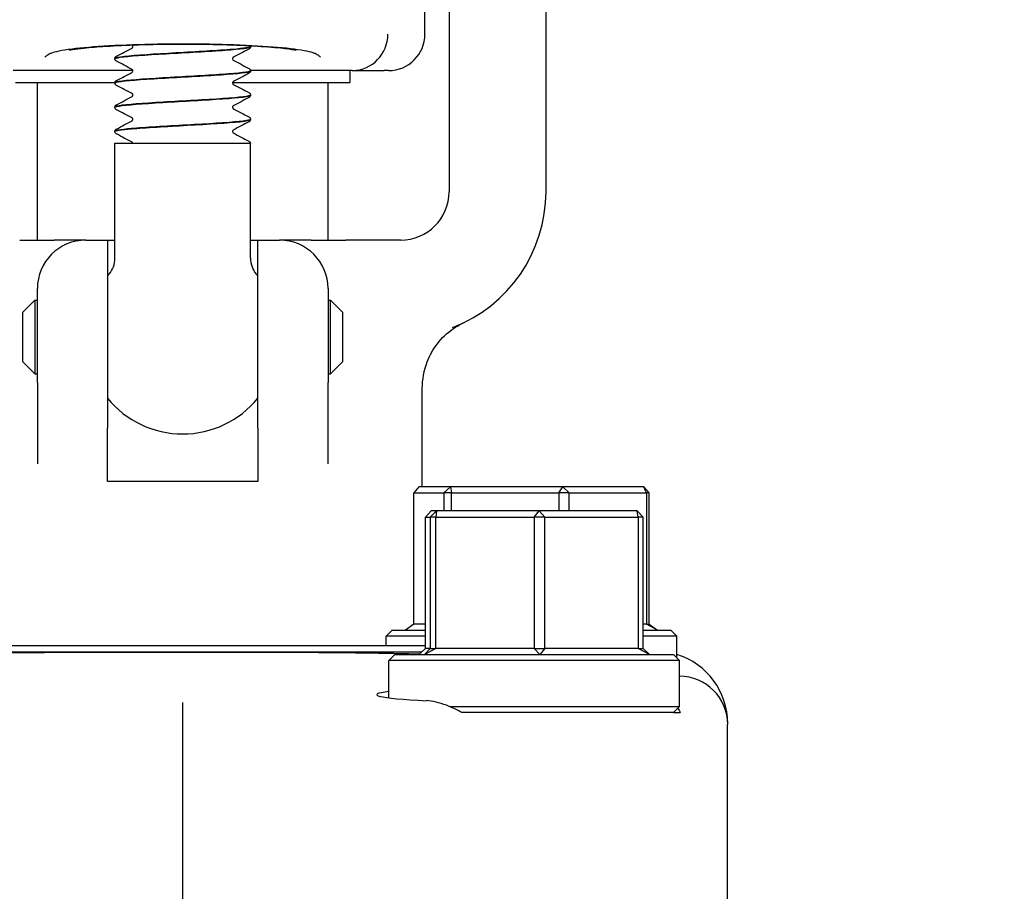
# Model space of a CAD drawing. Header units: inches. Extents: x 24 to 1128, y -94 to 748.
# Tile 411 of 546: x 936.77 to 939.31, y 260.01 to 262.26. Entities that reach past the tile are written whole.
import ezdxf

# ---------------------------------------------------------------- set-up
doc = ezdxf.new("R2010")
doc.units = ezdxf.units.IN
doc.header["$LTSCALE"] = 32
doc.header["$MEASUREMENT"] = 0
doc.layers.add('Visible (ANSI)', color=7, linetype='Continuous', lineweight=30)

msp = doc.modelspace()

# ---------------------------------------------------------------- linework, layer by layer
at = {"layer": 'Visible (ANSI)'}
for p, q in [((937.87916, 262.93787), (937.87916, 261.81287)), ((938.12916, 261.81287), (938.12916, 262.93787)), ((937.81666, 262.21912), (937.81666, 262.40662)), ((937.36666, 262.18679), (937.36666, 262.18741)), ((937.01666, 262.15551), (937.01666, 262.15613)), ((937.06292, 262.12537), (936.75454, 262.12537)), ((937.62879, 262.12537), (937.36662, 262.12537)), ((937.36666, 262.12422), (937.36666, 262.12485)), ((937.62291, 262.12537), (937.62291, 262.09412)), ((937.62879, 262.12537), (937.71149, 262.12537)), ((937.72291, 262.12537), (937.71149, 262.12537)), ((936.76041, 262.09412), (937.01671, 262.09412)), ((936.81666, 261.68787), (936.81666, 262.09412)), ((937.01666, 262.09294), (937.01666, 262.09356)), ((937.32041, 262.09412), (937.62291, 262.09412)), ((937.56666, 261.68787), (937.56666, 262.09412)), ((937.36666, 262.06166), (937.36666, 262.06228)), ((937.01666, 262.03038), (937.01666, 262.031)), ((937.36666, 261.9991), (937.36666, 261.99972)), ((937.01666, 261.96782), (937.01666, 261.96844)), ((937.01666, 261.93787), (937.36666, 261.93787)), ((937.01666, 261.64098), (937.01666, 261.93787)), ((937.36666, 261.64098), (937.36666, 261.93787)), ((936.77108, 261.68787), (936.86001, 261.68787)), ((936.94166, 261.68787), (936.86001, 261.68787)), ((936.94166, 261.68787), (936.99791, 261.68787)), ((936.99791, 261.68787), (937.01666, 261.68787)), ((936.99791, 261.68787), (936.99791, 261.20295)), ((937.36666, 261.68787), (937.38541, 261.68787)), ((937.38541, 261.68787), (937.44166, 261.68787)), ((937.38541, 261.20295), (937.38541, 261.68787)), ((937.52331, 261.68787), (937.44166, 261.68787)), ((937.52331, 261.68787), (937.61225, 261.68787)), ((937.75416, 261.68787), (937.61225, 261.68787)), ((936.81666, 261.32041), (936.81666, 261.56287)), ((937.56666, 261.56287), (937.56666, 261.32041)), ((936.77916, 261.50162), (936.81041, 261.53287)), ((936.81041, 261.53287), (936.81041, 261.34287)), ((936.81041, 261.53287), (936.81666, 261.53287)), ((937.56666, 261.53287), (937.57291, 261.53287)), ((937.60416, 261.50162), (937.57291, 261.53287)), ((937.57291, 261.34287), (937.57291, 261.53287)), ((936.77916, 261.37412), (936.77916, 261.50162)), ((937.60416, 261.50162), (937.60416, 261.37412)), ((936.77916, 261.37412), (936.81041, 261.34287)), ((937.60416, 261.37412), (937.57291, 261.34287)), ((936.81041, 261.34287), (936.81666, 261.34287)), ((937.56666, 261.34287), (937.57291, 261.34287)), ((936.81666, 261.32041), (936.81666, 261.11076)), ((937.56666, 261.11076), (937.56666, 261.32041)), ((937.80916, 261.30533), (937.80916, 261.05162)), ((936.99791, 261.06481), (936.99791, 261.20295)), ((937.38541, 261.20295), (937.38541, 261.06481)), ((937.38541, 261.06481), (936.99791, 261.06481)), ((937.80143, 261.05162), (937.78818, 261.036)), ((937.78818, 260.69725), (937.78818, 261.036)), ((937.78818, 261.036), (937.8657, 261.036)), ((937.88252, 261.05162), (937.80143, 261.05162)), ((937.8657, 261.036), (937.88252, 261.05162)), ((937.88507, 261.036), (937.8657, 261.036)), ((937.8657, 261.036), (937.8657, 260.98912)), ((937.88252, 261.05162), (937.88507, 261.036)), ((938.17276, 261.05162), (937.88252, 261.05162)), ((937.88507, 260.98912), (937.88507, 261.036)), ((937.88507, 261.036), (938.1625, 261.036)), ((938.1625, 261.036), (938.17276, 261.05162)), ((938.18855, 261.036), (938.1625, 261.036)), ((938.1625, 261.036), (938.1625, 260.98912)), ((938.17276, 261.05162), (938.18855, 261.036)), ((938.3819, 261.05162), (938.17276, 261.05162)), ((938.18855, 260.98912), (938.18855, 261.036)), ((938.18855, 261.036), (938.38847, 261.036)), ((938.38847, 261.036), (938.3819, 261.05162)), ((938.3819, 261.05162), (938.39515, 261.036)), ((938.39515, 261.036), (938.38847, 261.036)), ((938.38847, 261.036), (938.38847, 260.69725)), ((938.39515, 260.69725), (938.39515, 261.036)), ((937.83316, 260.98912), (937.81784, 260.9735)), ((937.83037, 260.9735), (937.84627, 260.98912)), ((937.84627, 260.98912), (937.83316, 260.98912)), ((937.84627, 260.98912), (937.84491, 260.9735)), ((938.11194, 260.98912), (937.84627, 260.98912)), ((938.09887, 260.9735), (938.11194, 260.98912)), ((938.11194, 260.98912), (938.12591, 260.9735)), ((938.36452, 260.98912), (938.11194, 260.98912)), ((938.36735, 260.9735), (938.36452, 260.98912)), ((938.36452, 260.98912), (938.37984, 260.9735)), ((937.81784, 260.63475), (937.81784, 260.9735)), ((937.81784, 260.9735), (937.83037, 260.9735)), ((937.84491, 260.9735), (937.83037, 260.9735)), ((937.83037, 260.9735), (937.83037, 260.63475)), ((937.84491, 260.63475), (937.84491, 260.9735)), ((937.84491, 260.9735), (938.09887, 260.9735)), ((938.12591, 260.9735), (938.09887, 260.9735)), ((938.09887, 260.9735), (938.09887, 260.63475)), ((938.12591, 260.63475), (938.12591, 260.9735)), ((938.12591, 260.9735), (938.36735, 260.9735)), ((938.37984, 260.9735), (938.36735, 260.9735)), ((938.36735, 260.9735), (938.36735, 260.63475)), ((938.37984, 260.63475), (938.37984, 260.9735)), ((937.73229, 260.68162), (937.71666, 260.666)), ((937.73229, 260.68162), (937.81784, 260.68162)), ((937.78818, 260.69725), (937.76646, 260.68162)), ((937.81784, 260.69725), (937.78818, 260.69725)), ((938.38847, 260.69725), (938.37984, 260.69725)), ((938.37984, 260.68162), (938.45104, 260.68162)), ((938.41686, 260.68162), (938.38847, 260.69725)), ((938.38847, 260.69725), (938.39515, 260.69725)), ((938.39515, 260.69725), (938.41686, 260.68162)), ((938.45104, 260.68162), (938.46666, 260.666)), ((937.81784, 260.666), (937.71666, 260.666)), ((937.71666, 260.641), (937.71666, 260.666)), ((938.46666, 260.666), (938.37984, 260.666)), ((938.46666, 260.61068), (938.46666, 260.666)), ((937.81784, 260.641), (936.58836, 260.641)), ((937.19156, 260.62537), (936.60146, 260.62537)), ((937.80783, 260.62537), (937.19156, 260.62537)), ((937.81784, 260.63475), (937.80115, 260.61912)), ((937.81583, 260.61912), (937.83037, 260.63475)), ((937.84491, 260.63475), (937.81583, 260.61912)), ((937.83037, 260.63475), (937.81784, 260.63475)), ((937.83037, 260.63475), (937.84491, 260.63475)), ((938.09887, 260.63475), (937.84491, 260.63475)), ((938.11352, 260.61912), (938.09887, 260.63475)), ((938.09887, 260.63475), (938.12591, 260.63475)), ((938.12591, 260.63475), (938.11352, 260.61912)), ((938.36735, 260.63475), (938.12591, 260.63475)), ((938.39653, 260.61912), (938.36735, 260.63475)), ((938.36735, 260.63475), (938.37984, 260.63475)), ((938.37984, 260.63475), (938.39653, 260.61912)), ((937.73947, 260.61912), (937.72384, 260.6035)), ((938.47384, 260.6035), (937.72384, 260.6035)), ((937.72384, 260.50714), (937.72384, 260.6035)), ((937.73947, 260.61912), (938.45822, 260.61912)), ((938.45822, 260.61912), (938.47384, 260.6035)), ((938.47384, 260.48475), (938.47384, 260.6035)), ((937.19166, 260.3705), (937.19166, 260.49544)), ((937.88013, 260.48475), (938.47384, 260.48475)), ((938.45822, 260.46912), (938.47384, 260.48475)), ((938.45822, 260.46912), (938.01055, 260.46912)), ((938.45822, 260.46912), (938.47561, 260.46912)), ((938.59791, 260.44127), (938.59791, 260.43857)), ((938.59791, 259.9535), (938.59791, 260.43857)), ((937.19166, 259.9535), (937.19166, 260.3705))]:
    msp.add_line(p, q, dxfattribs=at)
for centre, radius, start, end in [((948.19166, 268.06287), 19, 184.339024, 244.770171), ((948.19166, 268.06287), 18.75, 184.396991, 246.443536), ((937.72291, 262.21912), 0.09375, 270, 0), ((937.75416, 261.81287), 0.125, 270, 0), ((937.75416, 261.81287), 0.375, 290.89571, 0), ((936.94166, 261.56287), 0.125, 90, 180), ((937.44166, 261.56287), 0.125, 0, 90), ((936.95416, 261.64098), 0.0625, 319.4642, 0), ((937.42916, 261.64098), 0.0625, 180, 220.5358), ((937.19166, 261.43787), 0.25, 139.4642, 140.80503), ((937.19166, 261.43787), 0.25, 39.19497, 40.5358), ((937.19166, 261.43787), 0.25, 219.19497, 320.80503)]:
    msp.add_arc(centre, radius, start, end, dxfattribs=at)
for centre, major_axis, ratio, start_param, end_param in [((937.62965, 262.21912), (0.01834, 0.09202), 0.976791, 3.3518573, 4.9046798), ((937.40296, 262.21912), (0.24503, -0.08795), 0.1325254, 5.9294735, 5.9474474), ((938.40876, 260.4402), (-0.18003, -0.0586), 0.9903423, 2.829736, 4.0894164), ((938.47181, 260.4377), (0.1175, 0.04626), 0.9899206, 5.9115734, 7.4662658), ((938.09884, 260.51533), (0.40625, 0), 0.0524078, 2.7468015, 3.9572242)]:
    msp.add_ellipse(centre, major_axis=major_axis, ratio=ratio, start_param=start_param, end_param=end_param, dxfattribs=at)
for points, knots in [([(938.81164, 264.04138), (938.83523, 264.00498), (938.85907, 263.96883), (938.88317, 263.93291), (938.93905, 263.8496), (938.99653, 263.76722), (939.05551, 263.68585), (939.06506, 263.67267), (939.07465, 263.65952), (939.08428, 263.64639), (939.14484, 263.56386), (939.20695, 263.48237), (939.27051, 263.40202), (939.28086, 263.38892), (939.29126, 263.37586), (939.30169, 263.36283), (939.41313, 263.22361), (939.52892, 263.08784), (939.64851, 262.95584), (939.67802, 262.92327), (939.70777, 262.89093), (939.73773, 262.85882), (939.74973, 262.84596), (939.76177, 262.83314), (939.77383, 262.82036), (939.84441, 262.74561), (939.91619, 262.67216), (939.98905, 262.60004), (940.00168, 262.58754), (940.01435, 262.57508), (940.02704, 262.56266), (940.11823, 262.47345), (940.21105, 262.38633), (940.30527, 262.30138), (940.35214, 262.25913), (940.39949, 262.21729), (940.44728, 262.1759), (940.47298, 262.15363), (940.49882, 262.1315), (940.52477, 262.10949), (940.53791, 262.09836), (940.55108, 262.08725), (940.56428, 262.07618), (940.64451, 262.0089), (940.72587, 261.94289), (940.80826, 261.87819), (940.8216, 261.86771), (940.83497, 261.85726), (940.84837, 261.84685), (941.0291, 261.70641), (941.21469, 261.57224), (941.40416, 261.44457), (941.41783, 261.43536), (941.43151, 261.42619), (941.44522, 261.41705), (941.53457, 261.35746), (941.62475, 261.29932), (941.71566, 261.24264), (941.72931, 261.23413), (941.74296, 261.22566), (941.75664, 261.21722), (941.85309, 261.1577), (941.95033, 261.09981), (942.04825, 261.04358), (942.14455, 260.98827), (942.2418, 260.93438), (942.33993, 260.88194), (942.353, 260.87495), (942.36609, 260.86799), (942.37919, 260.86105), (942.45205, 260.82249), (942.52537, 260.78472), (942.59912, 260.74775), (942.61632, 260.73914), (942.63353, 260.73056), (942.65077, 260.72203), (942.66356, 260.71571), (942.67635, 260.70941), (942.68916, 260.70313), (942.88691, 260.60621), (943.0876, 260.51504), (943.29046, 260.42973), (943.30251, 260.42467), (943.31456, 260.41962), (943.32661, 260.4146), (943.42348, 260.37424), (943.52082, 260.33522), (943.61857, 260.29754), (943.63003, 260.29312), (943.6415, 260.28872), (943.65298, 260.28433), (943.76761, 260.24054), (943.8828, 260.19858), (943.99843, 260.15844), (944.09496, 260.12493), (944.19196, 260.09263), (944.28939, 260.06154), (944.29921, 260.05841), (944.30903, 260.05529), (944.31885, 260.05219), (944.36953, 260.03616), (944.42032, 260.02046), (944.47122, 260.00509), (944.52449, 259.989), (944.57787, 259.97327), (944.63137, 259.9579), (944.64035, 259.95532), (944.64934, 259.95275), (944.65833, 259.95019), (944.87938, 259.88723), (945.10229, 259.8304), (945.32654, 259.77971), (945.33393, 259.77803), (945.34133, 259.77637), (945.34873, 259.77471), (945.45852, 259.7501), (945.56862, 259.72695), (945.67897, 259.70527), (945.68559, 259.70397), (945.69221, 259.70267), (945.69884, 259.70138), (945.82239, 259.67731), (945.94625, 259.65508), (946.07033, 259.63468), (946.17153, 259.61804), (946.27295, 259.6026), (946.37454, 259.58837), (946.37958, 259.58767), (946.38462, 259.58696), (946.38966, 259.58626), (946.49851, 259.57115), (946.60755, 259.55742), (946.71675, 259.54507), (946.72093, 259.5446), (946.72512, 259.54412), (946.72931, 259.54365), (946.95409, 259.51846), (947.1795, 259.49911), (947.40515, 259.4856), (947.40745, 259.48546), (947.40976, 259.48532), (947.41206, 259.48519), (947.52486, 259.47849), (947.63773, 259.47325), (947.75068, 259.46947), (947.75195, 259.46943), (947.75323, 259.46938), (947.75451, 259.46934), (947.90263, 259.46442), (948.05086, 259.462), (948.19908, 259.46209), (948.27956, 259.46213), (948.36004, 259.46291), (948.44052, 259.46443), (948.44124, 259.46445), (948.44196, 259.46446), (948.44268, 259.46448), (948.55626, 259.46664), (948.66983, 259.47028), (948.78334, 259.47538), (948.78505, 259.47546), (948.78676, 259.47554), (948.78848, 259.47561), (949.01505, 259.4859), (949.24137, 259.50204), (949.46708, 259.52406), (949.47072, 259.52442), (949.47436, 259.52477), (949.478, 259.52513), (949.58797, 259.53595), (949.6978, 259.54817), (949.80745, 259.56178), (949.81198, 259.56234), (949.81651, 259.56291), (949.82104, 259.56347), (949.98995, 259.58462), (950.15841, 259.60909), (950.32627, 259.63687), (950.37852, 259.64552), (950.43074, 259.65449), (950.48291, 259.66379), (950.48915, 259.6649), (950.49539, 259.66602), (950.50163, 259.66714), (950.60705, 259.68609), (950.71229, 259.70637), (950.81727, 259.72799), (950.82435, 259.72944), (950.83143, 259.73091), (950.83851, 259.73238), (951.05289, 259.77689), (951.26625, 259.82697), (951.47824, 259.88265), (951.48689, 259.88493), (951.49553, 259.88721), (951.50417, 259.8895), (951.60453, 259.91609), (951.70457, 259.94394), (951.80423, 259.97305), (951.81359, 259.97578), (951.82294, 259.97852), (951.83229, 259.98128), (951.85878, 259.98908), (951.88523, 259.99697), (951.91166, 260.00495), (952.07482, 260.05422), (952.23689, 260.10687), (952.39763, 260.16287), (952.41346, 260.16838), (952.42928, 260.17393), (952.4451, 260.17952), (952.45589, 260.18333), (952.46668, 260.18716), (952.47746, 260.191), (952.57187, 260.22464), (952.66595, 260.25949), (952.75965, 260.29557), (952.77106, 260.29996), (952.78246, 260.30437), (952.79386, 260.3088), (952.98984, 260.38496), (953.18408, 260.46645), (953.37598, 260.55326), (953.38822, 260.55879), (953.40044, 260.56434), (953.41265, 260.56992), (953.50121, 260.61035), (953.58926, 260.65192), (953.67674, 260.69461), (953.68931, 260.70074), (953.70187, 260.70689), (953.71441, 260.71307), (953.73772, 260.72455), (953.76098, 260.73611), (953.78421, 260.74775), (953.94971, 260.83071), (954.11307, 260.91772), (954.2739, 261.00871), (954.28725, 261.01626), (954.30058, 261.02383), (954.31389, 261.03144), (954.32435, 261.03742), (954.33481, 261.04341), (954.34525, 261.04942), (954.42032, 261.09265), (954.49504, 261.13687), (954.56931, 261.18206), (954.58302, 261.19041), (954.59672, 261.19878), (954.6104, 261.20719), (954.79019, 261.31771), (954.96726, 261.43393), (955.14069, 261.55565), (955.1544, 261.56527), (955.16808, 261.57493), (955.18174, 261.58461), (955.26042, 261.64041), (955.33833, 261.69735), (955.4154, 261.75539), (955.42891, 261.76556), (955.44239, 261.77577), (955.45584, 261.78601), (955.62013, 261.91105), (955.78045, 262.04113), (955.93605, 262.1759), (955.93733, 262.17701), (955.93861, 262.17812), (955.93989, 262.17923), (955.95299, 262.19059), (955.96606, 262.20198), (955.97909, 262.2134), (956.01508, 262.24496), (956.05082, 262.27676), (956.08629, 262.30881), (956.12062, 262.33983), (956.15476, 262.37114), (956.18871, 262.40274), (956.20167, 262.41481), (956.21461, 262.42692), (956.22752, 262.43908), (956.37579, 262.57868), (956.52019, 262.72378), (956.65981, 262.87409), (956.67196, 262.88716), (956.68407, 262.90028), (956.69614, 262.91344), (956.70879, 262.92721), (956.72139, 262.94103), (956.73395, 262.95489), (956.78364, 263.00971), (956.83268, 263.0652), (956.88105, 263.12134), (956.89261, 263.13476), (956.90413, 263.14822), (956.91562, 263.16172), (957.05209, 263.32208), (957.18312, 263.48782), (957.30749, 263.65792), (957.31728, 263.67132), (957.32704, 263.68475), (957.33675, 263.69819), (957.39474, 263.77851), (957.45119, 263.85969), (957.50603, 263.94166), (957.50716, 263.94336), (957.5083, 263.94506), (957.50943, 263.94675), (957.51833, 263.96008), (957.5272, 263.97344), (957.53603, 263.98683), (957.65561, 264.16816), (957.76868, 264.35534), (957.87405, 264.54753), (957.88092, 264.56007), (957.88777, 264.57263), (957.89457, 264.58521), (957.94339, 264.67541), (957.99052, 264.7667), (958.03584, 264.85898), (958.04159, 264.87069), (958.04732, 264.88241), (958.05301, 264.89415), (958.1488, 265.09169), (958.23631, 265.29366), (958.31474, 265.49905), (958.31857, 265.5091), (958.32239, 265.51916), (958.32618, 265.52922), (958.36316, 265.62733), (958.39806, 265.7262), (958.43083, 265.82571), (958.43397, 265.83526), (958.43709, 265.84481), (958.44019, 265.85436), (958.44579, 265.8716), (958.45132, 265.88885), (958.45679, 265.90612), (958.47008, 265.94811), (958.48301, 265.99027), (958.49558, 266.0326), (958.54087, 266.1852), (958.58142, 266.34015), (958.61669, 266.49595), (958.61827, 266.50296), (958.61985, 266.50997), (958.62141, 266.51698), (958.62946, 266.55306), (958.63724, 266.58919), (958.64473, 266.62537)], [0.03350674, 0.03350674, 0.03350674, 0.03350674, 0.03564292, 0.03564292, 0.03564292, 0.04059787, 0.04059787, 0.04059787, 0.04140037, 0.04140037, 0.04140037, 0.04644658, 0.04644658, 0.04644658, 0.04726876, 0.04726876, 0.04726876, 0.05605107, 0.05605107, 0.05605107, 0.05821828, 0.05821828, 0.05821828, 0.059086, 0.059086, 0.059086, 0.06416058, 0.06416058, 0.06416058, 0.06504037, 0.06504037, 0.06504037, 0.07135886, 0.07135886, 0.07135886, 0.07450229, 0.07450229, 0.07450229, 0.07619289, 0.07619289, 0.07619289, 0.07704876, 0.07704876, 0.07704876, 0.08225092, 0.08225092, 0.08225092, 0.08309349, 0.08309349, 0.08309349, 0.09445857, 0.09445857, 0.09445857, 0.09527839, 0.09527839, 0.09527839, 0.10062194, 0.10062194, 0.10062194, 0.10142379, 0.10142379, 0.10142379, 0.10707894, 0.10707894, 0.10707894, 0.11264089, 0.11264089, 0.11264089, 0.11338189, 0.11338189, 0.11338189, 0.11750204, 0.11750204, 0.11750204, 0.1184626, 0.1184626, 0.1184626, 0.11917474, 0.11917474, 0.11917474, 0.13017128, 0.13017128, 0.13017128, 0.13082405, 0.13082405, 0.13082405, 0.1360682, 0.1360682, 0.1360682, 0.13668335, 0.13668335, 0.13668335, 0.14282815, 0.14282815, 0.14282815, 0.1479581, 0.1479581, 0.1479581, 0.14847491, 0.14847491, 0.14847491, 0.15114079, 0.15114079, 0.15114079, 0.1539306, 0.1539306, 0.1539306, 0.15439904, 0.15439904, 0.15439904, 0.16591892, 0.16591892, 0.16591892, 0.16629894, 0.16629894, 0.16629894, 0.1719367, 0.1719367, 0.1719367, 0.17227513, 0.17227513, 0.17227513, 0.17858569, 0.17858569, 0.17858569, 0.1837328, 0.1837328, 0.1837328, 0.18398819, 0.18398819, 0.18398819, 0.18950205, 0.18950205, 0.18950205, 0.18971353, 0.18971353, 0.18971353, 0.20106252, 0.20106252, 0.20106252, 0.20117839, 0.20117839, 0.20117839, 0.20685176, 0.20685176, 0.20685176, 0.20691593, 0.20691593, 0.20691593, 0.21435612, 0.21435612, 0.21435612, 0.21839559, 0.21839559, 0.21839559, 0.21843173, 0.21843173, 0.21843173, 0.22413326, 0.22413326, 0.22413326, 0.22421939, 0.22421939, 0.22421939, 0.23560043, 0.23560043, 0.23560043, 0.23578385, 0.23578385, 0.23578385, 0.2413296, 0.2413296, 0.2413296, 0.2415588, 0.2415588, 0.2415588, 0.25010325, 0.25010325, 0.25010325, 0.25276307, 0.25276307, 0.25276307, 0.25308125, 0.25308125, 0.25308125, 0.25845735, 0.25845735, 0.25845735, 0.25881993, 0.25881993, 0.25881993, 0.26980072, 0.26980072, 0.26980072, 0.27024854, 0.27024854, 0.27024854, 0.2754498, 0.2754498, 0.2754498, 0.27593824, 0.27593824, 0.27593824, 0.27732147, 0.27732147, 0.27732147, 0.2858608, 0.2858608, 0.2858608, 0.28670189, 0.28670189, 0.28670189, 0.28727583, 0.28727583, 0.28727583, 0.29230046, 0.29230046, 0.29230046, 0.29291216, 0.29291216, 0.29291216, 0.30343197, 0.30343197, 0.30343197, 0.30410255, 0.30410255, 0.30410255, 0.30896479, 0.30896479, 0.30896479, 0.3096632, 0.3096632, 0.3096632, 0.31096103, 0.31096103, 0.31096103, 0.32020949, 0.32020949, 0.32020949, 0.32097697, 0.32097697, 0.32097697, 0.32158019, 0.32158019, 0.32158019, 0.32591781, 0.32591781, 0.32591781, 0.32671868, 0.32671868, 0.32671868, 0.337242, 0.337242, 0.337242, 0.33807359, 0.33807359, 0.33807359, 0.34286378, 0.34286378, 0.34286378, 0.34370347, 0.34370347, 0.34370347, 0.35395551, 0.35395551, 0.35395551, 0.35403999, 0.35403999, 0.35403999, 0.35490357, 0.35490357, 0.35490357, 0.35728849, 0.35728849, 0.35728849, 0.35959697, 0.35959697, 0.35959697, 0.36047869, 0.36047869, 0.36047869, 0.37060705, 0.37060705, 0.37060705, 0.37148821, 0.37148821, 0.37148821, 0.372411, 0.372411, 0.372411, 0.37606035, 0.37606035, 0.37606035, 0.37693288, 0.37693288, 0.37693288, 0.38730039, 0.38730039, 0.38730039, 0.38811707, 0.38811707, 0.38811707, 0.39299388, 0.39299388, 0.39299388, 0.39309479, 0.39309479, 0.39309479, 0.39388719, 0.39388719, 0.39388719, 0.40461669, 0.40461669, 0.40461669, 0.4053167, 0.4053167, 0.4053167, 0.4103358, 0.4103358, 0.4103358, 0.41097263, 0.41097263, 0.41097263, 0.42168823, 0.42168823, 0.42168823, 0.42221248, 0.42221248, 0.42221248, 0.42732275, 0.42732275, 0.42732275, 0.42781281, 0.42781281, 0.42781281, 0.42869678, 0.42869678, 0.42869678, 0.43084585, 0.43084585, 0.43084585, 0.43859374, 0.43859374, 0.43859374, 0.43894214, 0.43894214, 0.43894214, 0.44073514, 0.44073514, 0.44073514, 0.44073514]), ([(937.53183, 262.16964), (937.52259, 262.1735), (937.50483, 262.17716), (937.45424, 262.18367), (937.4219, 262.18646), (937.34676, 262.19082), (937.30469, 262.19233), (937.21624, 262.19389), (937.17072, 262.19391), (937.08215, 262.19244), (937.03995, 262.19096), (936.96439, 262.18668), (936.93175, 262.18393), (936.87957, 262.17737), (936.86101, 262.17361), (936.85149, 262.16964)], [0, 0, 0, 0, 0.344205, 0.344205, 0.6883035, 0.6883035, 1.0322227, 1.0322227, 1.3758839, 1.3758839, 1.7193458, 1.7193458, 2.0628667, 2.0628667, 2.4173808, 2.4173808, 2.4173808, 2.4173808]), ([(936.89923, 262.17827), (936.89923, 262.17827), (936.89938, 262.17831), (936.90077, 262.17861), (936.90395, 262.17922), (936.91525, 262.18097), (936.92507, 262.18224), (936.95266, 262.1851), (936.97189, 262.18668), (937.019, 262.18964), (937.04757, 262.19095), (937.10972, 262.19287), (937.14423, 262.19344), (937.21349, 262.19367), (937.24853, 262.19332), (937.31525, 262.19173), (937.34646, 262.19051), (937.40149, 262.18744), (937.42518, 262.18562), (937.46032, 262.18207), (937.47323, 262.18026), (937.48191, 262.17873), (937.48334, 262.17844), (937.48401, 262.17829), (937.48409, 262.17827), (937.48409, 262.17827)], [-3.9197905, -3.9197905, -3.9197905, -3.9197905, -3.8923457, -3.8923457, -3.779618, -3.779618, -3.6122028, -3.6122028, -3.3893232, -3.3893232, -3.1324583, -3.1324583, -2.8590136, -2.8590136, -2.5819763, -2.5819763, -2.308624, -2.308624, -2.0477624, -2.0477624, -1.8214592, -1.8214592, -1.7487926, -1.7487926, -1.7289388, -1.7289388, -1.7289388, -1.7289388]), ([(937.01698, 262.15548), (937.01687, 262.15681), (937.02132, 262.15815), (937.03045, 262.15948), (937.05143, 262.16255), (937.09664, 262.16562), (937.14893, 262.16869), (937.20122, 262.17176), (937.25938, 262.17483), (937.30138, 262.17789), (937.34197, 262.18086), (937.36656, 262.18382), (937.36666, 262.18679)], [-84.8257107, -84.8257107, -84.8257107, -84.8257107, -84.4233738, -84.4233738, -84.4233738, -83.4988671, -83.4988671, -83.4988671, -82.5745653, -82.5745653, -82.5745653, -81.681409, -81.681409, -81.681409, -81.681409]), ([(937.36653, 262.18743), (937.36638, 262.18496), (937.34991, 262.18248), (937.32039, 262.18), (937.28366, 262.17691), (937.22763, 262.17383), (937.17371, 262.17074), (937.11984, 262.16766), (937.06937, 262.16458), (937.04154, 262.1615), (937.02536, 262.15971), (937.01706, 262.15792), (937.01698, 262.15613)], [75.3955147, 75.3955147, 75.3955147, 75.3955147, 76.1425075, 76.1425075, 76.1425075, 77.0718173, 77.0718173, 77.0718173, 78.0001054, 78.0001054, 78.0001054, 78.5398163, 78.5398163, 78.5398163, 78.5398163]), ([(937.063, 262.1871), (937.063, 262.1883), (937.0625, 262.18943), (937.0617, 262.1905), (937.06142, 262.19072), (937.06121, 262.19087), (937.06118, 262.19089), (937.06118, 262.19089)], [0, 0, 0, 0, 0.02017106, 0.02017106, 0.036592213, 0.036592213, 0.045399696, 0.045399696, 0.045399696, 0.045399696]), ([(937.06118, 262.18331), (937.06122, 262.18333), (937.0614, 262.18343), (937.06195, 262.18401), (937.06226, 262.18439), (937.06279, 262.18553), (937.063, 262.18631), (937.063, 262.1871)], [0.006616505, 0.006616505, 0.006616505, 0.006616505, 0.024017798, 0.024017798, 0.03673453, 0.03673453, 0.049915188, 0.049915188, 0.049915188, 0.049915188]), ([(937.36666, 262.18676), (937.3666, 262.18548), (937.36613, 262.18428), (937.36502, 262.18262), (937.36443, 262.18208), (937.36339, 262.18128), (937.36292, 262.181), (937.36245, 262.18075)], [0, 0, 0, 0, 0.017960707, 0.017960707, 0.035135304, 0.035135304, 0.051182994, 0.051182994, 0.051182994, 0.051182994]), ([(936.85149, 262.16964), (936.85099, 262.16943), (936.8505, 262.16922), (936.84796, 262.1681), (936.84609, 262.16717), (936.84166, 262.16468), (936.83944, 262.1631), (936.83722, 262.16108), (936.83675, 262.16061), (936.83628, 262.16009), (936.83623, 262.16004), (936.83619, 262.15998)], [0.05166308, 0.05166308, 0.05166308, 0.05166308, 0.07036558, 0.07036558, 0.15060424, 0.15060424, 0.28322209, 0.28322209, 0.32342002, 0.32342002, 0.3282584, 0.3282584, 0.3282584, 0.3282584]), ([(937.01666, 262.15615), (937.01672, 262.15743), (937.0172, 262.15863), (937.0183, 262.16029), (937.0189, 262.16083), (937.01994, 262.16164), (937.02041, 262.16192), (937.02087, 262.16216)], [0, 0, 0, 0, 0.017960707, 0.017960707, 0.035135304, 0.035135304, 0.051182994, 0.051182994, 0.051182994, 0.051182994]), ([(937.02087, 262.14947), (937.02016, 262.14985), (937.0194, 262.1503), (937.01815, 262.15159), (937.01771, 262.15215), (937.01698, 262.15361), (937.01671, 262.15453), (937.01666, 262.15548)], [0, 0, 0, 0, 0.024898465, 0.024898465, 0.037820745, 0.037820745, 0.051208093, 0.051208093, 0.051208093, 0.051208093]), ([(937.32212, 262.15959), (937.32206, 262.15955), (937.32189, 262.15944), (937.32138, 262.1589), (937.32107, 262.15852), (937.32053, 262.15738), (937.32033, 262.1566), (937.32033, 262.15582)], [0.008751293, 0.008751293, 0.008751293, 0.008751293, 0.024017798, 0.024017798, 0.03673453, 0.03673453, 0.049915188, 0.049915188, 0.049915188, 0.049915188]), ([(937.32033, 262.15582), (937.32033, 262.15461), (937.32083, 262.15349), (937.32162, 262.15241), (937.32191, 262.1522), (937.32211, 262.15205), (937.32215, 262.15203), (937.32215, 262.15203)], [0, 0, 0, 0, 0.02017106, 0.02017106, 0.036592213, 0.036592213, 0.045399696, 0.045399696, 0.045399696, 0.045399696]), ([(937.54714, 262.15998), (937.54709, 262.16004), (937.54704, 262.16009), (937.54658, 262.1606), (937.54613, 262.16106), (937.54392, 262.16308), (937.54168, 262.16468), (937.53723, 262.16718), (937.53537, 262.1681), (937.53283, 262.16922), (937.53234, 262.16943), (937.53183, 262.16964)], [-0.00483264, -0.00483264, -0.00483264, -0.00483264, 0, 0, 0.03929975, 0.03929975, 0.17286172, 0.17286172, 0.25278744, 0.25278744, 0.27153158, 0.27153158, 0.27153158, 0.27153158]), ([(937.01682, 262.09292), (937.01671, 262.09361), (937.01786, 262.0943), (937.02034, 262.09499), (937.03135, 262.09806), (937.06832, 262.10113), (937.11721, 262.10421), (937.16608, 262.10728), (937.22571, 262.11035), (937.27345, 262.11343), (937.32119, 262.1165), (937.35591, 262.11957), (937.36446, 262.12264), (937.36593, 262.12317), (937.36661, 262.1237), (937.36656, 262.12422)], [-91.108896, -91.108896, -91.108896, -91.108896, -90.9008742, -90.9008742, -90.9008742, -89.9748609, -89.9748609, -89.9748609, -89.0490707, -89.0490707, -89.0490707, -88.1235008, -88.1235008, -88.1235008, -87.9645943, -87.9645943, -87.9645943, -87.9645943]), ([(937.36666, 262.12487), (937.36667, 262.12479), (937.36665, 262.12471), (937.36662, 262.12462), (937.36541, 262.12156), (937.3377, 262.11849), (937.29398, 262.11542), (937.2503, 262.11236), (937.19165, 262.1093), (937.14019, 262.10623), (937.08877, 262.10317), (937.04571, 262.10011), (937.02727, 262.09705), (937.02027, 262.09589), (937.01688, 262.09473), (937.01695, 262.09356)], [81.6787, 81.6787, 81.6787, 81.6787, 81.7038978, 81.7038978, 81.7038978, 82.6277161, 82.6277161, 82.6277161, 83.5507651, 83.5507651, 83.5507651, 84.4730857, 84.4730857, 84.4730857, 84.8230016, 84.8230016, 84.8230016, 84.8230016]), ([(937.063, 262.12453), (937.063, 262.12574), (937.0625, 262.12686), (937.0617, 262.12794), (937.06142, 262.12815), (937.06121, 262.1283), (937.06118, 262.12832), (937.06118, 262.12832)], [0, 0, 0, 0, 0.02017106, 0.02017106, 0.036592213, 0.036592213, 0.045399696, 0.045399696, 0.045399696, 0.045399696]), ([(937.06118, 262.12075), (937.06122, 262.12077), (937.0614, 262.12087), (937.06195, 262.12145), (937.06226, 262.12183), (937.06279, 262.12297), (937.063, 262.12375), (937.063, 262.12453)], [0.006616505, 0.006616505, 0.006616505, 0.006616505, 0.024017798, 0.024017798, 0.03673453, 0.03673453, 0.049915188, 0.049915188, 0.049915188, 0.049915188]), ([(937.36245, 262.13088), (937.36317, 262.1305), (937.36393, 262.13005), (937.36517, 262.12876), (937.36561, 262.1282), (937.36635, 262.12675), (937.36662, 262.12582), (937.36666, 262.12487)], [0, 0, 0, 0, 0.024898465, 0.024898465, 0.037820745, 0.037820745, 0.051208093, 0.051208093, 0.051208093, 0.051208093]), ([(937.36666, 262.1242), (937.3666, 262.12292), (937.36613, 262.12172), (937.36502, 262.12006), (937.36443, 262.11952), (937.36339, 262.11871), (937.36292, 262.11843), (937.36245, 262.11819)], [0, 0, 0, 0, 0.017960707, 0.017960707, 0.035135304, 0.035135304, 0.051182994, 0.051182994, 0.051182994, 0.051182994]), ([(937.01666, 262.09359), (937.01672, 262.09487), (937.0172, 262.09607), (937.0183, 262.09773), (937.0189, 262.09827), (937.01994, 262.09907), (937.02041, 262.09936), (937.02087, 262.0996)], [0, 0, 0, 0, 0.017960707, 0.017960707, 0.035135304, 0.035135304, 0.051182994, 0.051182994, 0.051182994, 0.051182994]), ([(937.32212, 262.09703), (937.32206, 262.09699), (937.32189, 262.09688), (937.32138, 262.09634), (937.32107, 262.09596), (937.32053, 262.09482), (937.32033, 262.09404), (937.32033, 262.09325)], [0.008751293, 0.008751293, 0.008751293, 0.008751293, 0.024017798, 0.024017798, 0.03673453, 0.03673453, 0.049915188, 0.049915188, 0.049915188, 0.049915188]), ([(937.02087, 262.08691), (937.02016, 262.08728), (937.0194, 262.08774), (937.01815, 262.08902), (937.01771, 262.08959), (937.01698, 262.09104), (937.01671, 262.09196), (937.01666, 262.09292)], [0, 0, 0, 0, 0.024898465, 0.024898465, 0.037820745, 0.037820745, 0.051208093, 0.051208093, 0.051208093, 0.051208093]), ([(937.32033, 262.09325), (937.32033, 262.09205), (937.32083, 262.09093), (937.32162, 262.08985), (937.32191, 262.08964), (937.32211, 262.08949), (937.32215, 262.08947), (937.32215, 262.08947)], [0, 0, 0, 0, 0.02017106, 0.02017106, 0.036592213, 0.036592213, 0.045399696, 0.045399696, 0.045399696, 0.045399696]), ([(937.01666, 262.03035), (937.01666, 262.03036), (937.01666, 262.03037), (937.01666, 262.03038), (937.01666, 262.03346), (937.0434, 262.03654), (937.0867, 262.03962), (937.12999, 262.04269), (937.1888, 262.04577), (937.24073, 262.04885), (937.29265, 262.05193), (937.33646, 262.05501), (937.35548, 262.05808), (937.36286, 262.05928), (937.36644, 262.06047), (937.36637, 262.06166)], [-97.3920813, -97.3920813, -97.3920813, -97.3920813, -97.3894346, -97.3894346, -97.3894346, -96.461786, -96.461786, -96.461786, -95.5343789, -95.5343789, -95.5343789, -94.6072107, -94.6072107, -94.6072107, -94.2477796, -94.2477796, -94.2477796, -94.2477796]), ([(937.36647, 262.06231), (937.36659, 262.06151), (937.36505, 262.06072), (937.36175, 262.05992), (937.349, 262.05683), (937.31028, 262.05375), (937.26042, 262.05066), (937.21067, 262.04758), (937.151, 262.04451), (937.10415, 262.04143), (937.05739, 262.03836), (937.02449, 262.03528), (937.01795, 262.03221), (937.01709, 262.03181), (937.01669, 262.0314), (937.01673, 262.031)], [87.9618853, 87.9618853, 87.9618853, 87.9618853, 88.2020629, 88.2020629, 88.2020629, 89.131595, 89.131595, 89.131595, 90.0591077, 90.0591077, 90.0591077, 90.9847722, 90.9847722, 90.9847722, 91.106187, 91.106187, 91.106187, 91.106187]), ([(937.063, 262.06197), (937.063, 262.06318), (937.0625, 262.0643), (937.0617, 262.06538), (937.06142, 262.06559), (937.06121, 262.06574), (937.06118, 262.06576), (937.06118, 262.06576)], [0, 0, 0, 0, 0.02017106, 0.02017106, 0.036592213, 0.036592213, 0.045399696, 0.045399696, 0.045399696, 0.045399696]), ([(937.06118, 262.05819), (937.06122, 262.05821), (937.0614, 262.05831), (937.06195, 262.05888), (937.06226, 262.05927), (937.06279, 262.06041), (937.063, 262.06118), (937.063, 262.06197)], [0.006616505, 0.006616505, 0.006616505, 0.006616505, 0.024017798, 0.024017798, 0.03673453, 0.03673453, 0.049915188, 0.049915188, 0.049915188, 0.049915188]), ([(937.36245, 262.06832), (937.36317, 262.06794), (937.36393, 262.06749), (937.36517, 262.0662), (937.36561, 262.06564), (937.36635, 262.06418), (937.36662, 262.06326), (937.36666, 262.06231)], [0, 0, 0, 0, 0.024898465, 0.024898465, 0.037820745, 0.037820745, 0.051208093, 0.051208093, 0.051208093, 0.051208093]), ([(937.36666, 262.06163), (937.3666, 262.06036), (937.36613, 262.05916), (937.36502, 262.0575), (937.36443, 262.05695), (937.36339, 262.05615), (937.36292, 262.05587), (937.36245, 262.05563)], [0, 0, 0, 0, 0.017960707, 0.017960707, 0.035135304, 0.035135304, 0.051182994, 0.051182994, 0.051182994, 0.051182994]), ([(937.01666, 262.03103), (937.01672, 262.03231), (937.0172, 262.0335), (937.0183, 262.03516), (937.0189, 262.03571), (937.01994, 262.03651), (937.02041, 262.03679), (937.02087, 262.03703)], [0, 0, 0, 0, 0.017960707, 0.017960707, 0.035135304, 0.035135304, 0.051182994, 0.051182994, 0.051182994, 0.051182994]), ([(937.02087, 262.02435), (937.02016, 262.02472), (937.0194, 262.02517), (937.01815, 262.02646), (937.01771, 262.02702), (937.01698, 262.02848), (937.01671, 262.0294), (937.01666, 262.03035)], [0, 0, 0, 0, 0.024898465, 0.024898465, 0.037820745, 0.037820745, 0.051208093, 0.051208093, 0.051208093, 0.051208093]), ([(937.32212, 262.03446), (937.32206, 262.03443), (937.32189, 262.03432), (937.32138, 262.03378), (937.32107, 262.0334), (937.32053, 262.03226), (937.32033, 262.03148), (937.32033, 262.03069)], [0.008751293, 0.008751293, 0.008751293, 0.008751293, 0.024017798, 0.024017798, 0.03673453, 0.03673453, 0.049915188, 0.049915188, 0.049915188, 0.049915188]), ([(937.32033, 262.03069), (937.32033, 262.02948), (937.32083, 262.02836), (937.32162, 262.02729), (937.32191, 262.02707), (937.32211, 262.02692), (937.32215, 262.0269), (937.32215, 262.0269)], [0, 0, 0, 0, 0.02017106, 0.02017106, 0.036592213, 0.036592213, 0.045399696, 0.045399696, 0.045399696, 0.045399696]), ([(937.36632, 261.99975), (937.36639, 261.99818), (937.3602, 261.99662), (937.34776, 261.99505), (937.3233, 261.99197), (937.27525, 261.98889), (937.22195, 261.98581), (937.16884, 261.98274), (937.11177, 261.97968), (937.07233, 261.97661), (937.03733, 261.97389), (937.01693, 261.97116), (937.01671, 261.96844)], [94.2450706, 94.2450706, 94.2450706, 94.2450706, 94.7168163, 94.7168163, 94.7168163, 95.6446581, 95.6446581, 95.6446581, 96.5689115, 96.5689115, 96.5689115, 97.3893723, 97.3893723, 97.3893723, 97.3893723]), ([(937.01683, 261.96779), (937.01697, 261.97016), (937.03194, 261.97254), (937.05918, 261.97491), (937.09459, 261.97799), (937.1499, 261.98108), (937.20397, 261.98416), (937.25802, 261.98724), (937.30954, 261.99033), (937.33885, 261.99341), (937.35689, 261.99531), (937.36625, 261.9972), (937.36637, 261.9991)], [-103.6752666, -103.6752666, -103.6752666, -103.6752666, -102.9605503, -102.9605503, -102.9605503, -102.0313957, -102.0313957, -102.0313957, -101.1024988, -101.1024988, -101.1024988, -100.5309649, -100.5309649, -100.5309649, -100.5309649]), ([(937.063, 261.99941), (937.063, 262.00062), (937.0625, 262.00174), (937.0617, 262.00281), (937.06142, 262.00303), (937.06121, 262.00318), (937.06118, 262.0032), (937.06118, 262.0032)], [0, 0, 0, 0, 0.02017106, 0.02017106, 0.036592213, 0.036592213, 0.045399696, 0.045399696, 0.045399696, 0.045399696]), ([(937.06118, 261.99563), (937.06122, 261.99565), (937.0614, 261.99574), (937.06195, 261.99632), (937.06226, 261.99671), (937.06279, 261.99784), (937.063, 261.99862), (937.063, 261.99941)], [0.006616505, 0.006616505, 0.006616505, 0.006616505, 0.024017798, 0.024017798, 0.03673453, 0.03673453, 0.049915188, 0.049915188, 0.049915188, 0.049915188]), ([(937.36245, 262.00575), (937.36317, 262.00538), (937.36393, 262.00493), (937.36517, 262.00364), (937.36561, 262.00308), (937.36635, 262.00162), (937.36662, 262.0007), (937.36666, 261.99975)], [0, 0, 0, 0, 0.024898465, 0.024898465, 0.037820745, 0.037820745, 0.051208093, 0.051208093, 0.051208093, 0.051208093]), ([(937.36666, 261.99907), (937.3666, 261.9978), (937.36613, 261.9966), (937.36502, 261.99494), (937.36443, 261.99439), (937.36339, 261.99359), (937.36292, 261.99331), (937.36245, 261.99307)], [0, 0, 0, 0, 0.017960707, 0.017960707, 0.035135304, 0.035135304, 0.051182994, 0.051182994, 0.051182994, 0.051182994]), ([(937.01666, 261.96847), (937.01672, 261.96974), (937.0172, 261.97094), (937.0183, 261.9726), (937.0189, 261.97315), (937.01994, 261.97395), (937.02041, 261.97423), (937.02087, 261.97447)], [0, 0, 0, 0, 0.017960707, 0.017960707, 0.035135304, 0.035135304, 0.051182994, 0.051182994, 0.051182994, 0.051182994]), ([(937.32212, 261.9719), (937.32206, 261.97187), (937.32189, 261.97175), (937.32138, 261.97122), (937.32107, 261.97083), (937.32053, 261.9697), (937.32033, 261.96892), (937.32033, 261.96813)], [0.008751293, 0.008751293, 0.008751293, 0.008751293, 0.024017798, 0.024017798, 0.03673453, 0.03673453, 0.049915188, 0.049915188, 0.049915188, 0.049915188]), ([(937.02087, 261.96179), (937.02016, 261.96216), (937.0194, 261.96261), (937.01815, 261.9639), (937.01771, 261.96446), (937.01698, 261.96592), (937.01671, 261.96684), (937.01666, 261.96779)], [0, 0, 0, 0, 0.024898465, 0.024898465, 0.037820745, 0.037820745, 0.051208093, 0.051208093, 0.051208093, 0.051208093]), ([(937.32033, 261.96813), (937.32033, 261.96692), (937.32083, 261.9658), (937.32162, 261.96472), (937.32191, 261.96451), (937.32211, 261.96436), (937.32215, 261.96434), (937.32215, 261.96434)], [0, 0, 0, 0, 0.02017106, 0.02017106, 0.036592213, 0.036592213, 0.045399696, 0.045399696, 0.045399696, 0.045399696]), ([(937.36245, 261.94319), (937.36313, 261.94284), (937.36384, 261.94241), (937.365, 261.94127), (937.36541, 261.94079), (937.36615, 261.93953), (937.36646, 261.93874), (937.36659, 261.93787)], [0, 0, 0, 0, 0.023435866, 0.023435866, 0.035520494, 0.035520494, 0.047958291, 0.047958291, 0.047958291, 0.047958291]), ([(937.06289, 261.93787), (937.06267, 261.93898), (937.0621, 261.93976), (937.06141, 261.9405), (937.06122, 261.94061), (937.06118, 261.94063), (937.06118, 261.94064), (937.06118, 261.94064)], [0, 0, 0, 0, 0.019585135, 0.019585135, 0.03717489, 0.03717489, 0.039574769, 0.039574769, 0.039574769, 0.039574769]), ([(937.83356, 261.39782), (937.84266, 261.41386), (937.85406, 261.42846), (937.88202, 261.45507), (937.89577, 261.46365), (937.9057, 261.4693), (937.90729, 261.47017), (937.90858, 261.47086)], [0, 0, 0, 0, 0.14044728, 0.14044728, 0.29472543, 0.29472543, 0.32889511, 0.32889511, 0.32889511, 0.32889511]), ([(937.90858, 261.47086), (937.91084, 261.47206), (937.91316, 261.47323), (937.91564, 261.47442), (937.91574, 261.47447), (937.91583, 261.47451)], [-0.020804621, -0.020804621, -0.020804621, -0.020804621, 0, 0, 0.00080674, 0.00080674, 0.00080674, 0.00080674]), ([(937.83356, 261.39782), (937.82901, 261.38979), (937.82504, 261.38141), (937.81342, 261.35124), (937.80916, 261.32839), (937.80916, 261.30533)], [0.29103261, 0.29103261, 0.29103261, 0.29103261, 0.36171436, 0.36171436, 0.53738428, 0.53738428, 0.53738428, 0.53738428]), ([(936.60728, 260.62121), (936.61242, 260.62133), (936.61764, 260.62146), (936.69409, 260.62318), (936.77737, 260.62413), (936.94502, 260.62505), (937.02599, 260.62518), (937.12458, 260.62524), (937.14044, 260.62525), (937.1658, 260.62526), (937.17527, 260.62526), (937.19334, 260.62526), (937.20192, 260.62526), (937.22174, 260.62526), (937.23296, 260.62525), (937.26663, 260.62524), (937.28902, 260.62523), (937.36706, 260.62515), (937.42182, 260.62504), (937.56643, 260.62444), (937.65129, 260.62368), (937.75275, 260.62178), (937.77861, 260.62118), (937.80263, 260.6205)], [4.286994, 4.286994, 4.286994, 4.286994, 4.3433226, 4.3433226, 5.1013156, 5.1013156, 5.7353123, 5.7353123, 5.8564738, 5.8564738, 5.9286995, 5.9286995, 5.9941278, 5.9941278, 6.0797236, 6.0797236, 6.2512222, 6.2512222, 6.6809245, 6.6809245, 7.4266324, 7.4266324, 7.7047488, 7.7047488, 7.7047488, 7.7047488]), ([(937.91195, 260.46912), (937.89906, 260.47642), (937.88565, 260.48279), (937.85415, 260.49476), (937.83628, 260.49904), (937.82039, 260.49983)], [1.49579577, 1.49579577, 1.49579577, 1.49579577, 1.61405233, 1.61405233, 1.77819273, 1.77819273, 1.77819273, 1.77819273])]:
    msp.add_open_spline(points, degree=3, knots=knots, dxfattribs=at)
for points in [[(937.02087, 262.16216), (937.03432, 262.1692), (937.04777, 262.17626), (937.0612, 262.18332)], [(937.06118, 262.19088), (937.06092, 262.19102), (937.06066, 262.19116), (937.0604, 262.1913)], [(937.36245, 262.18075), (937.34901, 262.17371), (937.33556, 262.16666), (937.32212, 262.15959)], [(937.36626, 262.18939), (937.36648, 262.18879), (937.36663, 262.18812), (937.36666, 262.18743)], [(937.06118, 262.12832), (937.04775, 262.13538), (937.03431, 262.14243), (937.02087, 262.14947)], [(937.32214, 262.15203), (937.33557, 262.14497), (937.34901, 262.13792), (937.36245, 262.13088)], [(937.02087, 262.0996), (937.03432, 262.10664), (937.04777, 262.11369), (937.0612, 262.12076)], [(937.36245, 262.11819), (937.34901, 262.11115), (937.33556, 262.1041), (937.32212, 262.09703)], [(937.06118, 262.06576), (937.04775, 262.07282), (937.03431, 262.07987), (937.02087, 262.08691)], [(937.32214, 262.08947), (937.33557, 262.08241), (937.34901, 262.07536), (937.36245, 262.06832)], [(937.02087, 262.03703), (937.03432, 262.04408), (937.04777, 262.05113), (937.0612, 262.0582)], [(937.36245, 262.05563), (937.34901, 262.04858), (937.33556, 262.04153), (937.32212, 262.03446)], [(937.06118, 262.00319), (937.04775, 262.01026), (937.03431, 262.01731), (937.02087, 262.02435)], [(937.32214, 262.02691), (937.33557, 262.01984), (937.34901, 262.01279), (937.36245, 262.00575)], [(937.02087, 261.97447), (937.03432, 261.98152), (937.04777, 261.98857), (937.0612, 261.99564)], [(937.36245, 261.99307), (937.34901, 261.98602), (937.33556, 261.97897), (937.32212, 261.9719)], [(937.06118, 261.94063), (937.04775, 261.9477), (937.03431, 261.95474), (937.02087, 261.96179)], [(937.32214, 261.96434), (937.33557, 261.95728), (937.34901, 261.95023), (937.36245, 261.94319)], [(938.46946, 260.48038), (938.47162, 260.47686), (938.47369, 260.4731), (938.47561, 260.46912)]]:
    msp.add_open_spline(points, degree=3, dxfattribs=at)
msp.add_rational_spline([(938.01055, 260.46912), (937.96102, 260.46912), (937.91195, 260.46912)], [0.999917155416, 0.999901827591, 0.999903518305], degree=2, dxfattribs=at)

doc.saveas('drawing.dxf')
